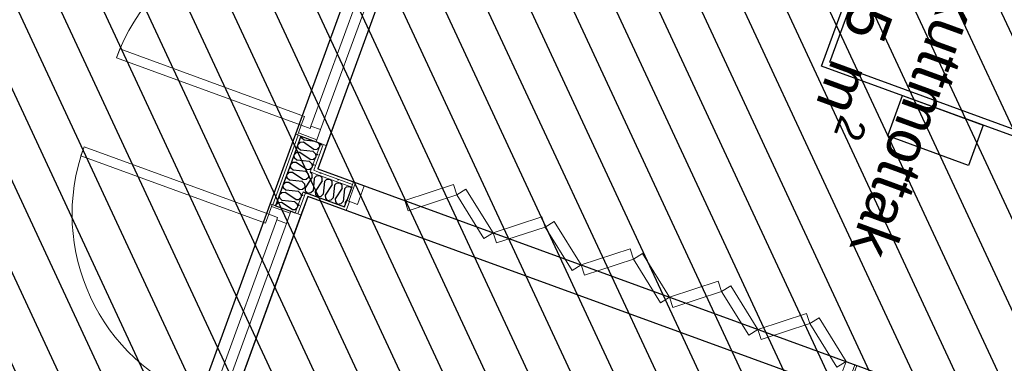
# Model space of a CAD drawing. Header units: millimetres. Extents: x 112481703 to 112588235, y 1264638581 to 1264713486.
# Tile 347 of 487: x 112576665 to 112581242, y 1264680003 to 1264681601. Entities that reach past the tile are written whole.
import ezdxf
from ezdxf.enums import TextEntityAlignment as Align

# ---------------------------------------------------------------- set-up
doc = ezdxf.new("R2010")
doc.units = ezdxf.units.MM
doc.header["$LTSCALE"] = 0.5
doc.header["$MEASUREMENT"] = 0
doc.linetypes.add('PLINE', pattern=[0])
for name, color, linetype, lineweight in [('235- Utvendig kledning og overflate', 7, 'Continuous', 0), ('236- Innvendig kledning og overflate', 7, 'Continuous', 0), ('244- Vinduer_ dører_ foldevegger', 7, 'Continuous', 0)]:
    doc.layers.add(name, color=color, linetype=linetype, lineweight=lineweight)
for name, color, linetype in [('2752 Løse skap og reoler', 7, 'Continuous'), ('862- M___Nettoareal', 7, 'Continuous'), ('862- M___Nettoareal (1-100)', 7, 'Continuous'), ('862- M___Nettoareal(Polylinje)', 7, 'Continuous'), ('LA_farge_dekke_asfalt2', 7, 'Continuous'), ('Yttervegger.A225', 7, 'Continuous'), ('Yttervegger.A225 (Skravur)', 7, 'Continuous')]:
    doc.layers.add(name, color=color, linetype=linetype)
doc.styles.add('GENERATED_STYLE_1', font='arial.ttf')
pattern_1 = [(249.956, (112557650, 1264717795), (-81.357, 29.68231), [0, -50]), (249.956, (112557682.11, 1264717756.67), (-81.357, 29.68231), [0, -50])]

# ---------------------------------------------------------------- blocks, each defined once
blk = doc.blocks.new('Akuttmottak_3_6', base_point=(112581925.4, 1264681173.3))
at = {"layer": '862- M___Nettoareal(Polylinje)', "linetype": 'PLINE', "flags": 128}
blk.add_lwpolyline([(112578050.4, 1264680907.6), (112582998.6, 1264679102.3), (112584074.9, 1264682052.3), (112579575.2, 1264683694), (112579126.7, 1264683857.6), (112578714.1, 1264682726.6)], close=True, dxfattribs=at)
blk = doc.blocks.new('Korridor_14_9', base_point=(112576467.7, 1264681824.9))
at = {"layer": '862- M___Nettoareal(Polylinje)', "linetype": 'PLINE', "flags": 128}
blk.add_lwpolyline([(112572601.8, 1264674908.6), (112573784.5, 1264674477.1), (112574626.2, 1264676784), (112575767.2, 1264676367.7), (112576177.7, 1264676217.9), (112577189, 1264678989.8), (112578571.3, 1264682778.7), (112579511.2, 1264685354.9), (112580089.2, 1264686939), (112578574.1, 1264687491.8), (112577945.6, 1264685769.1), (112576576, 1264686268.7), (112573384.4, 1264677521), (112565766.9, 1264680300.1), (112564833.5, 1264677741.7), (112566533.4, 1264677121.5), (112567763.2, 1264676672.9), (112567763.5, 1264676673.8), (112569134.1, 1264676173.8)], close=True, dxfattribs=at)
blk = doc.blocks.new('Skiftestue_4_11', base_point=(112580807.9, 1264678110.6))
at = {"layer": '862- M___Nettoareal(Polylinje)', "linetype": 'PLINE', "flags": 128}
blk.add_lwpolyline([(112582951.7, 1264678973.6), (112578003.5, 1264680778.9), (112577386.7, 1264679088.4), (112579263.9, 1264678403.5), (112578798.8, 1264677128.7), (112581869.8, 1264676008.3)], close=True, dxfattribs=at)
blk = doc.blocks.new('*X192', base_point=(112557650, 1264717795))
at = {"layer": 'Yttervegger.A225 (Skravur)', "linetype": 'PLINE'}
for p, q in [((112578024.5, 1264680868.4), (112578015.2, 1264680854.6)), ((112578024.5, 1264680868.4), (112578023.7, 1264680878.2)), ((112578034.3, 1264680864.9), (112578034, 1264680862.6)), ((112578034.3, 1264680864.9), (112578035.2, 1264680865.8)), ((112577995.6, 1264680801.1), (112578002.5, 1264680793.1)), ((112578009, 1264680794.1), (112578002.5, 1264680793.1))]:
    blk.add_line(p, q, dxfattribs=at)
blk = doc.blocks.new('*X193', base_point=(112557650, 1264717795))
at = {"layer": 'Yttervegger.A225 (Skravur)', "linetype": 'PLINE'}
for p, q in [((112578023.4, 1264680883), (112578014.8, 1264680891.6)), ((112578015.2, 1264680854.6), (112577991.3, 1264680819.4)), ((112578023.7, 1264680878.2), (112578023.4, 1264680883)), ((112577991.3, 1264680819.4), (112577992.4, 1264680804.8)), ((112577992.4, 1264680804.8), (112577995.6, 1264680801.1))]:
    blk.add_line(p, q, dxfattribs=at)
blk = doc.blocks.new('*X201', base_point=(112557650, 1264717795))
at = {"layer": 'Yttervegger.A225 (Skravur)', "linetype": 'PLINE'}
for p, q in [((112578034, 1264680862.6), (112578028.1, 1264680805.9)), ((112578035.2, 1264680865.8), (112578044.5, 1264680875.3)), ((112578071.1, 1264680851.4), (112578037.9, 1264680802.4)), ((112578044.5, 1264680875.3), (112578059.4, 1264680876.6)), ((112578069.9, 1264680866), (112578059.4, 1264680876.6)), ((112578071.1, 1264680851.4), (112578069.9, 1264680866)), ((112578080.8, 1264680847.9), (112578074.6, 1264680788.9)), ((112578080.8, 1264680847.9), (112578091.1, 1264680858.3)), ((112578091.1, 1264680858.3), (112578106, 1264680859.6)), ((112578116.5, 1264680849), (112578106, 1264680859.6)), ((112578117.6, 1264680834.4), (112578116.5, 1264680849)), ((112578127.4, 1264680830.9), (112578137.6, 1264680841.3)), ((112578137.6, 1264680841.3), (112578152.6, 1264680842.7)), ((112578163.1, 1264680832), (112578152.6, 1264680842.7)), ((112578017.9, 1264680795.5), (112578009, 1264680794.1)), ((112578028.1, 1264680805.9), (112578017.9, 1264680795.5)), ((112578037.9, 1264680802.4), (112578039, 1264680787.8)), ((112578117.6, 1264680834.4), (112578084.4, 1264680785.4)), ((112578127.4, 1264680830.9), (112578121.2, 1264680771.9)), ((112578164.2, 1264680817.5), (112578131, 1264680768.4)), ((112578164.2, 1264680817.5), (112578163.1, 1264680832)), ((112578174, 1264680813.9), (112578167.8, 1264680755)), ((112578174, 1264680813.9), (112578184.2, 1264680824.3)), ((112578184.2, 1264680824.3), (112578199.1, 1264680825.7)), ((112578206.4, 1264680818.3), (112578199.1, 1264680825.7)), ((112578039, 1264680787.8), (112578049.1, 1264680776.1)), ((112578064.4, 1264680778.5), (112578049.1, 1264680776.1)), ((112578074.6, 1264680788.9), (112578064.4, 1264680778.5)), ((112578084.4, 1264680785.4), (112578085.6, 1264680770.8)), ((112578085.6, 1264680770.8), (112578095.7, 1264680759.1)), ((112578111, 1264680761.5), (112578095.7, 1264680759.1)), ((112578121.2, 1264680771.9), (112578111, 1264680761.5)), ((112578131, 1264680768.4), (112578132.1, 1264680753.8)), ((112578132.1, 1264680753.8), (112578142.3, 1264680742.1)), ((112578167.8, 1264680755), (112578157.6, 1264680744.6)), ((112578187.2, 1264680765.6), (112578177.6, 1264680751.4)), ((112578177.6, 1264680751.4), (112578178.3, 1264680741.4)), ((112578157.6, 1264680744.6), (112578142.3, 1264680742.1))]:
    blk.add_line(p, q, dxfattribs=at)
blk = doc.blocks.new('Foldedør multipanel[5]', base_point=(112557650, 1264717795))
at = {"layer": '235- Utvendig kledning og overflate', "linetype": 'PLINE'}
for p, q in [((112578197.5, 1264680756), (112578182.1, 1264680713.7)), ((112578169.9, 1264680718.2), (112578182.1, 1264680713.7)), ((112580512.3, 1264679911.5), (112580496.8, 1264679869.2)), ((112580509.1, 1264679864.8), (112580496.8, 1264679869.2))]:
    blk.add_line(p, q, dxfattribs=at)
at = {"layer": '236- Innvendig kledning og overflate', "linetype": 'PLINE'}
for p, q in [((112578216.8, 1264680846.9), (112578212.4, 1264680834.7)), ((112578216.8, 1264680846.9), (112578212.4, 1264680834.7)), ((112578212.4, 1264680834.7), (112578207.9, 1264680822.5)), ((112578212.4, 1264680834.7), (112578207.9, 1264680822.5)), ((112580551.6, 1264679981.2), (112580547.1, 1264679969)), ((112580551.6, 1264679981.2), (112580547.1, 1264679969)), ((112580556, 1264679993.5), (112580551.6, 1264679981.2)), ((112580556, 1264679993.5), (112580551.6, 1264679981.2))]:
    blk.add_line(p, q, dxfattribs=at)
at = {"layer": '244- Vinduer_ dører_ foldevegger', "linetype": 'PLINE'}
for p, q in [((112578216.8, 1264680846.9), (112578185.3, 1264680760.5)), ((112578194.7, 1264680757), (112578226.2, 1264680843.5)), ((112578226.2, 1264680843.5), (112578216.8, 1264680846.9)), ((112578226.2, 1264680843.5), (112578266.6, 1264680828.7)), ((112578207.9, 1264680822.5), (112578185.3, 1264680760.5)), ((112578207.9, 1264680822.5), (112578185.3, 1264680760.5)), ((112578266.6, 1264680828.7), (112578235.1, 1264680742.3)), ((112578454.5, 1264680760.2), (112578681.1, 1264680834.2)), ((112578681.1, 1264680834.2), (112578696.7, 1264680786.7)), ((112578696.7, 1264680786.7), (112578739.1, 1264680813)), ((112578739.1, 1264680813), (112578864.9, 1264680610.5)), ((112578194.7, 1264680757), (112578185.3, 1264680760.5)), ((112578235.1, 1264680742.3), (112578194.7, 1264680757)), ((112578470, 1264680712.6), (112578454.5, 1264680760.2)), ((112578696.7, 1264680786.7), (112578470, 1264680712.6)), ((112578822.4, 1264680584.1), (112578696.7, 1264680786.7)), ((112578864.9, 1264680610.5), (112579091.5, 1264680684.5)), ((112579091.5, 1264680684.5), (112579107, 1264680636.9)), ((112579107, 1264680636.9), (112579149.5, 1264680663.3)), ((112579149.5, 1264680663.3), (112579275.2, 1264680460.8)), ((112578864.9, 1264680610.5), (112578822.4, 1264680584.1)), ((112578880.4, 1264680562.9), (112578864.9, 1264680610.5)), ((112579107, 1264680636.9), (112578880.4, 1264680562.9)), ((112579232.7, 1264680434.4), (112579107, 1264680636.9)), ((112579275.2, 1264680460.8), (112579501.8, 1264680534.8)), ((112579501.8, 1264680534.8), (112579517.3, 1264680487.2)), ((112579517.3, 1264680487.2), (112579290.7, 1264680413.2)), ((112579517.3, 1264680487.2), (112579559.8, 1264680513.6)), ((112579643.1, 1264680284.7), (112579517.3, 1264680487.2)), ((112579559.8, 1264680513.6), (112579685.5, 1264680311)), ((112579275.2, 1264680460.8), (112579232.7, 1264680434.4)), ((112579290.7, 1264680413.2), (112579275.2, 1264680460.8)), ((112579685.5, 1264680311), (112579912.2, 1264680385.1)), ((112579912.2, 1264680385.1), (112579927.7, 1264680337.5)), ((112579927.7, 1264680337.5), (112579701.1, 1264680263.5)), ((112579927.7, 1264680337.5), (112579970.2, 1264680363.9)), ((112580053.4, 1264680135), (112579927.7, 1264680337.5)), ((112579970.2, 1264680363.9), (112580095.9, 1264680161.3)), ((112579685.5, 1264680311), (112579643.1, 1264680284.7)), ((112579701.1, 1264680263.5), (112579685.5, 1264680311)), ((112580095.9, 1264680161.3), (112580322.5, 1264680235.3)), ((112580322.5, 1264680235.3), (112580338, 1264680187.8)), ((112580338, 1264680187.8), (112580380.5, 1264680214.2)), ((112580380.5, 1264680214.2), (112580506.2, 1264680011.6)), ((112580095.9, 1264680161.3), (112580053.4, 1264680135)), ((112580111.4, 1264680113.8), (112580095.9, 1264680161.3)), ((112580338, 1264680187.8), (112580111.4, 1264680113.8)), ((112580463.7, 1264679985.3), (112580338, 1264680187.8)), ((112580506.2, 1264680011.6), (112580463.7, 1264679985.3)), ((112580474.7, 1264679925.2), (112580506.2, 1264680011.6)), ((112580506.2, 1264680011.6), (112580546.6, 1264679996.9)), ((112580546.6, 1264679996.9), (112580515.1, 1264679910.5)), ((112580556, 1264679993.5), (112580524.5, 1264679907)), ((112580546.6, 1264679996.9), (112580556, 1264679993.5)), ((112580515.1, 1264679910.5), (112580474.7, 1264679925.2)), ((112580547.1, 1264679969), (112580524.5, 1264679907)), ((112580547.1, 1264679969), (112580524.5, 1264679907)), ((112580515.1, 1264679910.5), (112580524.5, 1264679907))]:
    blk.add_line(p, q, dxfattribs=at)
blk = doc.blocks.new('*X320', base_point=(112557650, 1264717795))
at = {"layer": 'Yttervegger.A225 (Skravur)', "linetype": 'PLINE'}
for p, q in [((112577968.8, 1264681029.4), (112577957.1, 1264681019.3)), ((112577983.4, 1264681030.6), (112577968.8, 1264681029.4)), ((112577976.5, 1264681050.6), (112577975.4, 1264681057.9)), ((112577986.9, 1264681040.4), (112577976.5, 1264681050.6)), ((112578032.4, 1264680997.4), (112577983.4, 1264681030.6)), ((112578038.4, 1264681034.9), (112577986.9, 1264681040.4)), ((112578049, 1264681031.1), (112578056.3, 1264681023.9)), ((112578056.3, 1264681023.9), (112578057.6, 1264681009)), ((112577951.8, 1264680982.9), (112577940.1, 1264680972.7)), ((112577966.4, 1264680984), (112577951.8, 1264680982.9)), ((112577959.5, 1264681004), (112577957.1, 1264681019.3)), ((112577969.9, 1264680993.8), (112577959.5, 1264681004)), ((112578015.5, 1264680950.8), (112577966.4, 1264680984)), ((112578028.9, 1264680987.6), (112577969.9, 1264680993.8)), ((112578028.9, 1264680987.6), (112578039.3, 1264680977.4)), ((112578032.4, 1264680997.4), (112578047, 1264680998.5)), ((112578039.3, 1264680977.4), (112578040.7, 1264680962.4)), ((112578047, 1264680998.5), (112578057.6, 1264681009)), ((112577934.8, 1264680936.3), (112577923.3, 1264680926.3)), ((112577949.4, 1264680937.4), (112577934.8, 1264680936.3)), ((112577942.6, 1264680957.4), (112577940.1, 1264680972.7)), ((112577953, 1264680947.2), (112577942.6, 1264680957.4)), ((112577998.5, 1264680904.2), (112577949.4, 1264680937.4)), ((112578011.9, 1264680941), (112577953, 1264680947.2)), ((112578011.9, 1264680941), (112578022.3, 1264680930.8)), ((112578015.5, 1264680950.8), (112578030, 1264680951.9)), ((112578030, 1264680951.9), (112578040.7, 1264680962.4)), ((112577998.5, 1264680904.2), (112578013, 1264680905.3)), ((112578013, 1264680905.3), (112578023.7, 1264680915.9)), ((112578022.3, 1264680930.8), (112578023.7, 1264680915.9))]:
    blk.add_line(p, q, dxfattribs=at)
blk = doc.blocks.new('*X321', base_point=(112557650, 1264717795))
at = {"layer": 'Yttervegger.A225 (Skravur)', "linetype": 'PLINE'}
for p, q in [((112577917.9, 1264680889.7), (112577906.1, 1264680879.6)), ((112577932.4, 1264680890.9), (112577917.9, 1264680889.7)), ((112577923.3, 1264680926.3), (112577923.1, 1264680926.2)), ((112577925.6, 1264680910.9), (112577923.1, 1264680926.2)), ((112577936, 1264680900.6), (112577925.6, 1264680910.9)), ((112577981.5, 1264680857.7), (112577932.4, 1264680890.9)), ((112577994.9, 1264680894.4), (112577936, 1264680900.6)), ((112577994.9, 1264680894.4), (112578005.3, 1264680884.2)), ((112577900.9, 1264680843.2), (112577890.3, 1264680834)), ((112577915.4, 1264680844.3), (112577900.9, 1264680843.2)), ((112577908.6, 1264680864.3), (112577906.1, 1264680879.6)), ((112577919, 1264680854.1), (112577908.6, 1264680864.3)), ((112577964.5, 1264680811.1), (112577915.4, 1264680844.3)), ((112577977.9, 1264680847.9), (112577919, 1264680854.1)), ((112577977.9, 1264680847.9), (112577988.3, 1264680837.6)), ((112577981.5, 1264680857.7), (112577996, 1264680858.8)), ((112577996, 1264680858.8), (112578006.7, 1264680869.3)), ((112578005.3, 1264680884.2), (112578006.7, 1264680869.3)), ((112577964.5, 1264680811.1), (112577979, 1264680812.2)), ((112577979, 1264680812.2), (112577989.7, 1264680822.7)), ((112577988.3, 1264680837.6), (112577989.7, 1264680822.7))]:
    blk.add_line(p, q, dxfattribs=at)
blk = doc.blocks.new('*X322', base_point=(112557650, 1264717795))
at = {"layer": 'Yttervegger.A225 (Skravur)', "linetype": 'PLINE'}
for p, q in [((112577883.9, 1264680796.6), (112577872.1, 1264680786.5)), ((112577898.4, 1264680797.7), (112577883.9, 1264680796.6)), ((112577890.3, 1264680834), (112577889.1, 1264680833)), ((112577891.6, 1264680817.7), (112577889.1, 1264680833)), ((112577902, 1264680807.5), (112577891.6, 1264680817.7)), ((112577947.5, 1264680764.5), (112577898.4, 1264680797.7)), ((112577960.9, 1264680801.3), (112577902, 1264680807.5)), ((112577960.9, 1264680801.3), (112577971.3, 1264680791.1)), ((112577866.9, 1264680750), (112577855.1, 1264680739.9)), ((112577881.4, 1264680751.1), (112577866.9, 1264680750)), ((112577874.6, 1264680771.2), (112577872.1, 1264680786.5)), ((112577885, 1264680760.9), (112577874.6, 1264680771.2)), ((112577930.5, 1264680717.9), (112577881.4, 1264680751.1)), ((112577943.9, 1264680754.7), (112577885, 1264680760.9)), ((112577943.9, 1264680754.7), (112577954.3, 1264680744.5)), ((112577947.5, 1264680764.5), (112577962, 1264680765.6)), ((112577962, 1264680765.6), (112577972.7, 1264680776.2)), ((112577971.3, 1264680791.1), (112577972.7, 1264680776.2)), ((112577855.9, 1264680735.3), (112577855.1, 1264680739.9)), ((112577930.5, 1264680717.9), (112577945, 1264680719.1)), ((112577945, 1264680719.1), (112577955.7, 1264680729.6)), ((112577954.3, 1264680744.5), (112577955.7, 1264680729.6))]:
    blk.add_line(p, q, dxfattribs=at)
blk = doc.blocks.new('Dør[15]', base_point=(112557650, 1264717795))
at = {"layer": '235- Utvendig kledning og overflate', "linetype": 'PLINE'}
for p, q in [((112578293.4, 1264682017), (112578302.8, 1264682013.6)), ((112578302.8, 1264682013.6), (112578305.6, 1264682012.6)), ((112578302.8, 1264682013.6), (112578305.6, 1264682012.6)), ((112578305.6, 1264682012.6), (112578317.8, 1264682008.1)), ((112578305.6, 1264682012.6), (112578317.8, 1264682008.1)), ((112577947.2, 1264681068.2), (112577956.6, 1264681064.8)), ((112577956.6, 1264681064.8), (112577959.5, 1264681063.7)), ((112577956.6, 1264681064.8), (112577959.5, 1264681063.7)), ((112577959.5, 1264681063.7), (112577971.7, 1264681059.3)), ((112577959.5, 1264681063.7), (112577971.7, 1264681059.3))]:
    blk.add_line(p, q, dxfattribs=at)
at = {"layer": '236- Innvendig kledning og overflate', "linetype": 'PLINE'}
for p, q in [((112578409.9, 1264681974.5), (112578422.1, 1264681970.1)), ((112578422.1, 1264681970.1), (112578436.2, 1264681964.9)), ((112578063.7, 1264681025.7), (112578075.9, 1264681021.2)), ((112578075.9, 1264681021.2), (112578090, 1264681016.1))]:
    blk.add_line(p, q, dxfattribs=at)
at = {"layer": '244- Vinduer_ dører_ foldevegger', "linetype": 'PLINE'}
for p, q in [((112578293.4, 1264682017), (112577947.2, 1264681068.2)), ((112578286.4, 1264681968.5), (112578299.4, 1264682004.2)), ((112578299.4, 1264682004.2), (112578302.8, 1264682013.6)), ((112578299.4, 1264682004.2), (112578385.8, 1264681972.7)), ((112578302.8, 1264682013.6), (112578389.2, 1264681982.1)), ((112578317.8, 1264682008.1), (112578389.2, 1264681982.1)), ((112578317.8, 1264682008.1), (112578389.2, 1264681982.1)), ((112578323.6, 1264681942.1), (112578018.5, 1264681106)), ((112578436.2, 1264681964.9), (112578090, 1264681016.1)), ((112578327.7, 1264681953.4), (112578286.4, 1264681968.5)), ((112578323.6, 1264681942.1), (112578327.7, 1264681953.4)), ((112578368.7, 1264681925.7), (112578323.6, 1264681942.1)), ((112578385.8, 1264681972.7), (112578368.7, 1264681925.7)), ((112578385.8, 1264681972.7), (112578389.2, 1264681982.1)), ((112578389.2, 1264681982.1), (112578409.9, 1264681974.5)), ((112578063.6, 1264681089.6), (112578368.7, 1264681925.7)), ((112577129.5, 1264681464.5), (112577114.4, 1264681423.1)), ((112577988.2, 1264681151.2), (112577129.5, 1264681464.5)), ((112577114.4, 1264681423.1), (112577973.1, 1264681109.9)), ((112577973.1, 1264681109.9), (112577988.2, 1264681151.2)), ((112577960.1, 1264681074.2), (112577956.6, 1264681064.8)), ((112577960.1, 1264681074.2), (112577973.1, 1264681109.9)), ((112578046.5, 1264681042.6), (112577960.1, 1264681074.2)), ((112577973.1, 1264681109.9), (112578014.4, 1264681094.8)), ((112578014.4, 1264681094.8), (112578018.5, 1264681106)), ((112578018.5, 1264681106), (112578063.6, 1264681089.6)), ((112578063.6, 1264681089.6), (112578046.5, 1264681042.6)), ((112577956.6, 1264681064.8), (112578043.1, 1264681033.2)), ((112577971.7, 1264681059.3), (112578043.1, 1264681033.2)), ((112577971.7, 1264681059.3), (112578043.1, 1264681033.2)), ((112578046.5, 1264681042.6), (112578043.1, 1264681033.2)), ((112578043.1, 1264681033.2), (112578063.7, 1264681025.7))]:
    blk.add_line(p, q, dxfattribs=at)
blk.add_arc((112577973.1, 1264681109.9), 914, 69.956, 159.956, dxfattribs=at)
blk = doc.blocks.new('Dør[16]', base_point=(112557650, 1264717795))
at = {"layer": '235- Utvendig kledning og overflate', "linetype": 'PLINE'}
for p, q in [((112577829.3, 1264680745), (112577838.7, 1264680741.6)), ((112577838.7, 1264680741.6), (112577841.6, 1264680740.6)), ((112577838.7, 1264680741.6), (112577841.6, 1264680740.6)), ((112577841.6, 1264680740.6), (112577853.8, 1264680736.1)), ((112577841.6, 1264680740.6), (112577853.8, 1264680736.1)), ((112577483.2, 1264679796.2), (112577492.6, 1264679792.8)), ((112577492.6, 1264679792.8), (112577495.4, 1264679791.7)), ((112577492.6, 1264679792.8), (112577495.4, 1264679791.7)), ((112577495.4, 1264679791.7), (112577507.6, 1264679787.3)), ((112577495.4, 1264679791.7), (112577507.6, 1264679787.3))]:
    blk.add_line(p, q, dxfattribs=at)
at = {"layer": '236- Innvendig kledning og overflate', "linetype": 'PLINE'}
for p, q in [((112577945.8, 1264680702.5), (112577958, 1264680698.1)), ((112577958, 1264680698.1), (112577972.1, 1264680692.9)), ((112577599.7, 1264679753.7), (112577611.9, 1264679749.2)), ((112577611.9, 1264679749.2), (112577626, 1264679744.1))]:
    blk.add_line(p, q, dxfattribs=at)
at = {"layer": '244- Vinduer_ dører_ foldevegger', "linetype": 'PLINE'}
for p, q in [((112576948.6, 1264680968.4), (112576963.6, 1264681009.8)), ((112576963.6, 1264681009.8), (112577822.3, 1264680696.5)), ((112577807.2, 1264680655.2), (112576948.6, 1264680968.4)), ((112577483.2, 1264679796.2), (112577829.3, 1264680745)), ((112577835.3, 1264680732.2), (112577822.3, 1264680696.5)), ((112577835.3, 1264680732.2), (112577838.7, 1264680741.6)), ((112577921.7, 1264680700.7), (112577835.3, 1264680732.2)), ((112577838.7, 1264680741.6), (112577925.2, 1264680710.1)), ((112577853.8, 1264680736.1), (112577925.2, 1264680710.1)), ((112577853.8, 1264680736.1), (112577925.2, 1264680710.1)), ((112577921.7, 1264680700.7), (112577925.2, 1264680710.1)), ((112577925.2, 1264680710.1), (112577945.8, 1264680702.5)), ((112577554.5, 1264679834.1), (112577859.5, 1264680670.2)), ((112577626, 1264679744.1), (112577972.1, 1264680692.9)), ((112577822.3, 1264680696.5), (112577807.2, 1264680655.2)), ((112577822.3, 1264680696.5), (112577863.6, 1264680681.4)), ((112577863.6, 1264680681.4), (112577859.5, 1264680670.2)), ((112577859.5, 1264680670.2), (112577904.6, 1264680653.7)), ((112577904.6, 1264680653.7), (112577921.7, 1264680700.7)), ((112577904.6, 1264680653.7), (112577599.6, 1264679817.6)), ((112577509, 1264679837.9), (112577496, 1264679802.2)), ((112577550.4, 1264679822.8), (112577509, 1264679837.9)), ((112577554.5, 1264679834.1), (112577550.4, 1264679822.8)), ((112577599.6, 1264679817.6), (112577554.5, 1264679834.1)), ((112577496, 1264679802.2), (112577492.6, 1264679792.8)), ((112577492.6, 1264679792.8), (112577579, 1264679761.2)), ((112577496, 1264679802.2), (112577582.4, 1264679770.6)), ((112577507.6, 1264679787.3), (112577579, 1264679761.2)), ((112577507.6, 1264679787.3), (112577579, 1264679761.2)), ((112577582.4, 1264679770.6), (112577599.6, 1264679817.6)), ((112577582.4, 1264679770.6), (112577579, 1264679761.2)), ((112577579, 1264679761.2), (112577599.7, 1264679753.7))]:
    blk.add_line(p, q, dxfattribs=at)
blk.add_arc((112577822.3, 1264680696.5), 914, 159.956, 249.956, dxfattribs=at)
blk = doc.blocks.new('Undersøkelsesbenk[14]', base_point=(112580392.5, 1264681385.1))
at = {"layer": '2752 Løse skap og reoler', "linetype": 'PLINE'}
for p in [(112581807.4, 1264681528.8), (112581914.8, 1264681298)]:
    blk.add_line(p, (112581745.7, 1264681359.7), dxfattribs=at)
at = {"layer": '2752 Løse skap og reoler', "linetype": 'PLINE', "flags": 128}
for points in [[(112580392.5, 1264681385.1), (112580615.2, 1264681995.7), (112582400.2, 1264681344.5), (112582177.4, 1264680733.8)], [(112580430.9, 1264681403), (112580633.1, 1264681957.2), (112581807.4, 1264681528.8), (112581914.8, 1264681298), (112581774.3, 1264680912.8)], [(112581784.6, 1264680941), (112581914.8, 1264681298), (112581891, 1264681349.3), (112581928.7, 1264681452.6), (112582323.2, 1264681308.7), (112582141.6, 1264680810.8)], [(112580768.2, 1264681248), (112581144, 1264681110.9), (112581075.4, 1264680923), (112580699.7, 1264681060.1)]]:
    blk.add_lwpolyline(points, close=True, dxfattribs=at)
blk = doc.blocks.new('Label_62', base_point=(112580865.2, 1264681228.3))
at = {"layer": '862- M___Nettoareal (1-100)', "char_height": 200, "attachment_point": 1, "rotation": 249.956, "style": 'GENERATED_STYLE_1'}
for s, insert in [('\\A1;{\\pql;\\pt0,241000;\\fArial|b0|i0|c0|p0;\\W1.000000;3\\fArial|b0|i0|c0|p0;\\W1.000000;\\A1{\\H.66x;\\S^  ;}\\fArial|b0|i0|c0|p0;\\W1.000000;\\fArial|b0|i0|c0|p0;\\W1.000000;\\A1{\\H.66x;\\S^  ;}\\fArial|b0|i0|c0|p0;\\W1.000000;\\fArial|b0|i0|c0|p0;\\W1.000000;\\fArial|b0|i0|c0|p0;\\W1.000000;\\fArial|b0|i0|c0|p0;\\W1.000000;\\fArial|b0|i0|c0|p0;\\W1.000000;\\fArial|b0|i0|c0|p0;\\W1.000000;\\fArial|b0|i0|c0|p0;\\W1.000000;\\A1{\\H.66x;\\S^  ;}\\fArial|b0|i0|c0|p0;\\W1.000000;\\fArial|b0|i0|c0|p0;\\W1.000000;\\A1{\\H.66x;\\S^  ;}\\fArial|b0|i0|c0|p0;\\W1.000000;\\fArial|b0|i0|c0|p0;\\W1.000000;\\fArial|b0|i0|c0|p0;\\W1.000000;\\fArial|b0|i0|c0|p0;\\W1.000000;\\fArial|b0|i0|c0|p0;\\W1.000000;\\fArial|b0|i0|c0|p0;\\W1.000000;\\fArial|b0|i0|c0|p0;\\W1.000000;\\A1{\\H.66x;\\S^  ;}\\fArial|b0|i0|c0|p0;\\W1.000000;\\fArial|b0|i0|c0|p0;\\W1.000000;\\A1{\\H.66x;\\S^  ;}\\fArial|b0|i0|c0|p0;\\W1.000000;\\fArial|b0|i0|c0|p0;\\W1.000000;\\fArial|b0|i0|c0|p0;\\W1.000000;\\fArial|b0|i0|c0|p0;\\W1.000000;\\fArial|b0|i0|c0|p0;\\W1.000000;\\fArial|b0|i0|c0|p0;\\W1.000000;\\fArial|b0|i0|c0|p0;\\W1.000000;\\A1{\\H.66x;\\S^  ;}\\fArial|b0|i0|c0|p0;\\W1.000000;\\fArial|b0|i0|c0|p0;\\W1.000000;\\A1{\\H.66x;\\S^  ;}\\fArial|b0|i0|c0|p0;\\W1.000000;\\fArial|b0|i0|c0|p0;\\W1.000000;\\fArial|b0|i0|c0|p0;\\W1.000000;\\fArial|b0|i0|c0|p0;\\W1.000000;\\fArial|b0|i0|c0|p0;\\W1.000000;\\fArial|b0|i0|c0|p0;\\W1.000000;\\fArial|b0|i0|c0|p0;\\W1.000000;\\A1{\\H.66x;\\S^  ;}\\fArial|b0|i0|c0|p0;\\W1.000000;\\fArial|b0|i0|c0|p0;\\W1.000000;\\A1{\\H.66x;\\S^  ;}\\fArial|b0|i0|c0|p0;\\W1.000000;\\fArial|b0|i0|c0|p0;\\W1.000000;\\fArial|b0|i0|c0|p0;\\W1.000000;\\fArial|b0|i0|c0|p0;\\W1.000000;\\fArial|b0|i0|c0|p0;\\W1.000000;\\fArial|b0|i0|c0|p0;\\W1.000000;\\fArial|b0|i0|c0|p0;\\W1.000000;\\fArial|b0|i0|c0|p0;\\W1.000000;}', (112581516.8, 1264681772.1)), ('\\A1;{\\pql;\\pt0,241000;\\fArial|b0|i0|c0|p0;\\W1.000000;16,5\\fArial|b0|i0|c0|p0;\\W1.000000;\\A1{\\H.66x;\\S^  ;}\\fArial|b0|i0|c0|p0;\\W1.000000; m\\fArial|b0|i0|c0|p0;\\W1.000000;\\A1{\\H.66x;\\S2^  ;}\\fArial|b0|i0|c0|p0;\\W1.000000;\\fArial|b0|i0|c0|p0;\\W1.000000;\\fArial|b0|i0|c0|p0;\\W1.000000;\\fArial|b0|i0|c0|p0;\\W1.000000;\\fArial|b0|i0|c0|p0;\\W1.000000;\\fArial|b0|i0|c0|p0;\\W1.000000;\\fArial|b0|i0|c0|p0;\\W1.000000;\\A1{\\H.66x;\\S^  ;}\\fArial|b0|i0|c0|p0;\\W1.000000;\\fArial|b0|i0|c0|p0;\\W1.000000;\\A1{\\H.66x;\\S^  ;}\\fArial|b0|i0|c0|p0;\\W1.000000;\\fArial|b0|i0|c0|p0;\\W1.000000;\\fArial|b0|i0|c0|p0;\\W1.000000;\\fArial|b0|i0|c0|p0;\\W1.000000;\\fArial|b0|i0|c0|p0;\\W1.000000;\\fArial|b0|i0|c0|p0;\\W1.000000;\\fArial|b0|i0|c0|p0;\\W1.000000;\\A1{\\H.66x;\\S^  ;}\\fArial|b0|i0|c0|p0;\\W1.000000;\\fArial|b0|i0|c0|p0;\\W1.000000;\\A1{\\H.66x;\\S^  ;}\\fArial|b0|i0|c0|p0;\\W1.000000;\\fArial|b0|i0|c0|p0;\\W1.000000;\\fArial|b0|i0|c0|p0;\\W1.000000;\\fArial|b0|i0|c0|p0;\\W1.000000;\\fArial|b0|i0|c0|p0;\\W1.000000;\\fArial|b0|i0|c0|p0;\\W1.000000;\\fArial|b0|i0|c0|p0;\\W1.000000;\\A1{\\H.66x;\\S^  ;}\\fArial|b0|i0|c0|p0;\\W1.000000;\\fArial|b0|i0|c0|p0;\\W1.000000;\\A1{\\H.66x;\\S^  ;}\\fArial|b0|i0|c0|p0;\\W1.000000;\\fArial|b0|i0|c0|p0;\\W1.000000;\\fArial|b0|i0|c0|p0;\\W1.000000;\\fArial|b0|i0|c0|p0;\\W1.000000;\\fArial|b0|i0|c0|p0;\\W1.000000;\\fArial|b0|i0|c0|p0;\\W1.000000;\\fArial|b0|i0|c0|p0;\\W1.000000;\\A1{\\H.66x;\\S^  ;}\\fArial|b0|i0|c0|p0;\\W1.000000;\\fArial|b0|i0|c0|p0;\\W1.000000;\\A1{\\H.66x;\\S^  ;}\\fArial|b0|i0|c0|p0;\\W1.000000;\\fArial|b0|i0|c0|p0;\\W1.000000;\\fArial|b0|i0|c0|p0;\\W1.000000;\\fArial|b0|i0|c0|p0;\\W1.000000;\\fArial|b0|i0|c0|p0;\\W1.000000;\\fArial|b0|i0|c0|p0;\\W1.000000;\\fArial|b0|i0|c0|p0;\\W1.000000;\\fArial|b0|i0|c0|p0;\\W1.000000;}', (112580916.7, 1264681969.7)), ('\\A1;{\\pql;\\pt0,241000;\\fArial|b0|i0|c0|p0;\\W1.000000;Akuttmottak\\fArial|b0|i0|c0|p0;\\W1.000000;\\A1{\\H.66x;\\S^  ;}\\fArial|b0|i0|c0|p0;\\W1.000000;\\fArial|b0|i0|c0|p0;\\W1.000000;\\A1{\\H.66x;\\S^  ;}\\fArial|b0|i0|c0|p0;\\W1.000000;\\fArial|b0|i0|c0|p0;\\W1.000000;\\fArial|b0|i0|c0|p0;\\W1.000000;\\fArial|b0|i0|c0|p0;\\W1.000000;\\fArial|b0|i0|c0|p0;\\W1.000000;\\fArial|b0|i0|c0|p0;\\W1.000000;\\fArial|b0|i0|c0|p0;\\W1.000000;\\A1{\\H.66x;\\S^  ;}\\fArial|b0|i0|c0|p0;\\W1.000000;\\fArial|b0|i0|c0|p0;\\W1.000000;\\A1{\\H.66x;\\S^  ;}\\fArial|b0|i0|c0|p0;\\W1.000000;\\fArial|b0|i0|c0|p0;\\W1.000000;\\fArial|b0|i0|c0|p0;\\W1.000000;\\fArial|b0|i0|c0|p0;\\W1.000000;\\fArial|b0|i0|c0|p0;\\W1.000000;\\fArial|b0|i0|c0|p0;\\W1.000000;\\fArial|b0|i0|c0|p0;\\W1.000000;\\A1{\\H.66x;\\S^  ;}\\fArial|b0|i0|c0|p0;\\W1.000000;\\fArial|b0|i0|c0|p0;\\W1.000000;\\A1{\\H.66x;\\S^  ;}\\fArial|b0|i0|c0|p0;\\W1.000000;\\fArial|b0|i0|c0|p0;\\W1.000000;\\fArial|b0|i0|c0|p0;\\W1.000000;\\fArial|b0|i0|c0|p0;\\W1.000000;\\fArial|b0|i0|c0|p0;\\W1.000000;\\fArial|b0|i0|c0|p0;\\W1.000000;\\fArial|b0|i0|c0|p0;\\W1.000000;\\A1{\\H.66x;\\S^  ;}\\fArial|b0|i0|c0|p0;\\W1.000000;\\fArial|b0|i0|c0|p0;\\W1.000000;\\A1{\\H.66x;\\S^  ;}\\fArial|b0|i0|c0|p0;\\W1.000000;\\fArial|b0|i0|c0|p0;\\W1.000000;\\fArial|b0|i0|c0|p0;\\W1.000000;\\fArial|b0|i0|c0|p0;\\W1.000000;\\fArial|b0|i0|c0|p0;\\W1.000000;\\fArial|b0|i0|c0|p0;\\W1.000000;\\fArial|b0|i0|c0|p0;\\W1.000000;\\A1{\\H.66x;\\S^  ;}\\fArial|b0|i0|c0|p0;\\W1.000000;\\fArial|b0|i0|c0|p0;\\W1.000000;\\A1{\\H.66x;\\S^  ;}\\fArial|b0|i0|c0|p0;\\W1.000000;\\fArial|b0|i0|c0|p0;\\W1.000000;\\fArial|b0|i0|c0|p0;\\W1.000000;\\fArial|b0|i0|c0|p0;\\W1.000000;\\fArial|b0|i0|c0|p0;\\W1.000000;\\fArial|b0|i0|c0|p0;\\W1.000000;\\fArial|b0|i0|c0|p0;\\W1.000000;\\fArial|b0|i0|c0|p0;\\W1.000000;}', (112581214.7, 1264681861))]:
    blk.add_mtext(s, dxfattribs=dict(at, insert=insert))
at = {"layer": '862- M___Nettoareal (1-100)', "style": 'GENERATED_STYLE_1'}
for tag, p in [('DUMMY_108', (112580969.2, 1264681971.8)), ('DUMMY_107', (112581264.5, 1264681864.1)), ('DUMMY_106', (112581559.7, 1264681756.4))]:
    blk.add_attdef(tag, text='', height=200, rotation=249.956, dxfattribs=at).set_placement(p, align=Align.TOP_LEFT)

msp = doc.modelspace()

# ---------------------------------------------------------------- hatches: boundary and pattern name
at = {"layer": 'LA_farge_dekke_asfalt2', "linetype": 'Continuous'}
h = msp.add_hatch(dxfattribs=at)
h.set_pattern_fill('Murverk', color=256, style=0, pattern_type=2)
h.set_pattern_definition([(294.956, (112557650, 1264717795), (163.1938, 75.94596), [])])
h.paths.add_polyline_path([(112562670.3, 1264672618.4), (112565507.4, 1264680394.8), (112573384.4, 1264677521), (112579262.4, 1264693632), (112587341.4, 1264690684.4), (112579714.9, 1264669780.9), (112576475.3, 1264670962.9), (112575386.6, 1264667979)])
at = {"layer": 'Yttervegger.A225 (Skravur)', "linetype": 'Continuous'}
h = msp.add_hatch(dxfattribs=at)
h.set_pattern_fill('Prikker_tett', color=256, style=0, pattern_type=2)
h.set_pattern_definition(pattern_1)
h.paths.add_polyline_path([(112577959.5, 1264681063.7), (112577947.2, 1264681068.2), (112577829.3, 1264680745), (112577841.6, 1264680740.6)])
h = msp.add_hatch(dxfattribs=at)
h.set_pattern_fill('Prikker_tett', color=256, style=0, pattern_type=2)
h.set_pattern_definition(pattern_1)
h.paths.add_polyline_path([(112577959.5, 1264681063.7), (112577841.6, 1264680740.6), (112577853.8, 1264680736.1), (112577971.7, 1264681059.3)])
h = msp.add_hatch(dxfattribs=at)
h.set_pattern_fill('Prikker_tett', color=256, style=0, pattern_type=2)
h.set_pattern_definition(pattern_1)
h.paths.add_polyline_path([(112578075.9, 1264681021.2), (112578063.7, 1264681025.7), (112578019.7, 1264680905), (112578031.9, 1264680900.5)])
h = msp.add_hatch(dxfattribs=at)
h.set_pattern_fill('Prikker_tett', color=256, style=0, pattern_type=2)
h.set_pattern_definition(pattern_1)
h.paths.add_polyline_path([(112578090, 1264681016.1), (112578075.9, 1264681021.2), (112578036.4, 1264680912.7), (112578050.4, 1264680907.6)])
h = msp.add_hatch(dxfattribs=at)
h.set_pattern_fill('Prikker_tett', color=256, style=0, pattern_type=2)
h.set_pattern_definition(pattern_1)
h.paths.add_polyline_path([(112578027.4, 1264680888.3), (112578031.9, 1264680900.5), (112578019.7, 1264680905), (112578015.2, 1264680892.8)])
h = msp.add_hatch(dxfattribs=at)
h.set_pattern_fill('Prikker_tett', color=256, style=0, pattern_type=2)
h.set_pattern_definition(pattern_1)
h.paths.add_polyline_path([(112578041.5, 1264680883.2), (112578046, 1264680895.4), (112578031.9, 1264680900.5), (112578027.4, 1264680888.3)])
h = msp.add_hatch(dxfattribs=at)
h.set_pattern_fill('Prikker_tett', color=256, style=0, pattern_type=2)
h.set_pattern_definition(pattern_1)
h.paths.add_polyline_path([(112578046, 1264680895.4), (112578050.4, 1264680907.6), (112578036.4, 1264680912.7), (112578031.9, 1264680900.5)])
h = msp.add_hatch(dxfattribs=at)
h.set_pattern_fill('Prikker_tett', color=256, style=0, pattern_type=2)
h.set_pattern_definition(pattern_1)
h.paths.add_polyline_path([(112578207.9, 1264680822.5), (112578212.4, 1264680834.7), (112578046, 1264680895.4), (112578041.5, 1264680883.2)])
h = msp.add_hatch(dxfattribs=at)
h.set_pattern_fill('Prikker_tett', color=256, style=0, pattern_type=2)
h.set_pattern_definition(pattern_1)
h.paths.add_polyline_path([(112578050.4, 1264680907.6), (112578046, 1264680895.4), (112578212.4, 1264680834.7), (112578216.8, 1264680846.9)])
h = msp.add_hatch(dxfattribs=at)
h.set_pattern_fill('Prikker_tett', color=256, style=0, pattern_type=2)
h.set_pattern_definition(pattern_1)
h.paths.add_polyline_path([(112577993.9, 1264680796.2), (112577981.6, 1264680800.7), (112577945.8, 1264680702.5), (112577958, 1264680698.1)])
h = msp.add_hatch(dxfattribs=at)
h.set_pattern_fill('Prikker_tett', color=256, style=0, pattern_type=2)
h.set_pattern_definition(pattern_1)
h.paths.add_polyline_path([(112578003.5, 1264680778.9), (112578007.9, 1264680791.1), (112577993.9, 1264680796.2), (112577989.4, 1264680784)])
h = msp.add_hatch(dxfattribs=at)
h.set_pattern_fill('Prikker_tett', color=256, style=0, pattern_type=2)
h.set_pattern_definition(pattern_1)
h.paths.add_polyline_path([(112578003.5, 1264680778.9), (112577989.4, 1264680784), (112577958, 1264680698.1), (112577972.1, 1264680692.9)])
h = msp.add_hatch(dxfattribs=at)
h.set_pattern_fill('Prikker_tett', color=256, style=0, pattern_type=2)
h.set_pattern_definition(pattern_1)
h.paths.add_polyline_path([(112578007.9, 1264680791.1), (112578003.5, 1264680778.9), (112578169.9, 1264680718.2), (112578174.3, 1264680730.4)])
h = msp.add_hatch(dxfattribs=at)
h.set_pattern_fill('Prikker_tett', color=256, style=0, pattern_type=2)
h.set_pattern_definition(pattern_1)
h.paths.add_polyline_path([(112578169.9, 1264680718.2), (112578182.1, 1264680713.7), (112578197.5, 1264680756), (112578185.3, 1264680760.5), (112578174.3, 1264680730.4)])

# ---------------------------------------------------------------- linework, layer by layer
at = {"layer": '235- Utvendig kledning og overflate', "linetype": 'PLINE'}
for p, q in [((112577947.2, 1264681068.2), (112577956.6, 1264681064.8)), ((112577959.5, 1264681063.7), (112577841.6, 1264680740.6)), ((112577956.6, 1264681064.8), (112577959.5, 1264681063.7)), ((112577959.5, 1264681063.7), (112577971.7, 1264681059.3)), ((112578197.5, 1264680756), (112578182.1, 1264680713.7)), ((112578185.3, 1264680760.5), (112578197.5, 1264680756)), ((112577829.3, 1264680745), (112577838.7, 1264680741.6)), ((112577838.7, 1264680741.6), (112577841.6, 1264680740.6)), ((112577841.6, 1264680740.6), (112577853.8, 1264680736.1)), ((112578169.9, 1264680718.2), (112578182.1, 1264680713.7))]:
    msp.add_line(p, q, dxfattribs=at)
at = {"layer": '235- Utvendig kledning og overflate', "linetype": 'PLINE', "flags": 128}
for points in [[(112577947.2, 1264681068.2), (112577829.3, 1264680745)], [(112578003.5, 1264680778.9), (112578169.9, 1264680718.2)]]:
    msp.add_lwpolyline(points, dxfattribs=at)
at = {"layer": '236- Innvendig kledning og overflate', "linetype": 'PLINE'}
for p, q in [((112578015.2, 1264680892.8), (112578063.7, 1264681025.7)), ((112578063.7, 1264681025.7), (112578075.9, 1264681021.2)), ((112578031.9, 1264680900.5), (112578075.9, 1264681021.2)), ((112578075.9, 1264681021.2), (112578090, 1264681016.1)), ((112578027.4, 1264680888.3), (112578015.2, 1264680892.8)), ((112578027.4, 1264680888.3), (112578015.2, 1264680892.8)), ((112578041.5, 1264680883.2), (112578027.4, 1264680888.3)), ((112578046, 1264680895.4), (112578031.9, 1264680900.5)), ((112578046, 1264680895.4), (112578031.9, 1264680900.5)), ((112578212.4, 1264680834.7), (112578046, 1264680895.4)), ((112578207.9, 1264680822.5), (112578041.5, 1264680883.2)), ((112578216.8, 1264680846.9), (112578212.4, 1264680834.7)), ((112577945.8, 1264680702.5), (112577981.6, 1264680800.7)), ((112577958, 1264680698.1), (112577993.9, 1264680796.2)), ((112578212.4, 1264680834.7), (112578207.9, 1264680822.5)), ((112577945.8, 1264680702.5), (112577958, 1264680698.1)), ((112577958, 1264680698.1), (112577972.1, 1264680692.9))]:
    msp.add_line(p, q, dxfattribs=at)
at = {"layer": '236- Innvendig kledning og overflate', "linetype": 'PLINE', "flags": 128}
for points in [[(112578050.4, 1264680907.6), (112578090, 1264681016.1)], [(112578216.8, 1264680846.9), (112578050.4, 1264680907.6)], [(112577972.1, 1264680692.9), (112578003.5, 1264680778.9)]]:
    msp.add_lwpolyline(points, dxfattribs=at)
at = {"layer": 'Yttervegger.A225', "linetype": 'PLINE'}
for p, q in [((112577971.7, 1264681059.3), (112577923.2, 1264680926.3)), ((112577971.7, 1264681059.3), (112578043.1, 1264681033.2)), ((112578043.1, 1264681033.2), (112578063.7, 1264681025.7)), ((112577923.2, 1264680926.3), (112577889.6, 1264680834.3)), ((112577889.6, 1264680834.3), (112577853.8, 1264680736.1)), ((112577981.6, 1264680800.7), (112577993.9, 1264680796.2)), ((112577981.6, 1264680800.7), (112577993.9, 1264680796.2)), ((112577993.9, 1264680796.2), (112578007.9, 1264680791.1)), ((112577993.9, 1264680796.2), (112578007.9, 1264680791.1)), ((112578207.9, 1264680822.5), (112578185.3, 1264680760.5)), ((112578007.9, 1264680791.1), (112578174.3, 1264680730.4)), ((112578174.3, 1264680730.4), (112578185.3, 1264680760.5)), ((112577853.8, 1264680736.1), (112577925.2, 1264680710.1)), ((112577925.2, 1264680710.1), (112577945.8, 1264680702.5))]:
    msp.add_line(p, q, dxfattribs=at)

# ---------------------------------------------------------------- block references
at = {"layer": '244- Vinduer_ dører_ foldevegger', "linetype": 'PLINE'}
for name in ['Dør[15]', 'Dør[16]', 'Foldedør multipanel[5]']:
    msp.add_blockref(name, (112557650, 1264717795), dxfattribs=at)
at = {"layer": '2752 Løse skap og reoler', "linetype": 'PLINE'}
msp.add_blockref('Undersøkelsesbenk[14]', (112580392.5, 1264681385.1), dxfattribs=at)
at = {"layer": '862- M___Nettoareal', "linetype": 'Continuous'}
for name, p in [('Korridor_14_9', (112576467.7, 1264681824.9)), ('Akuttmottak_3_6', (112581925.4, 1264681173.3)), ('Skiftestue_4_11', (112580807.9, 1264678110.6))]:
    msp.add_blockref(name, p, dxfattribs=at)
at = {"layer": '862- M___Nettoareal (1-100)', "linetype": 'PLINE'}
msp.add_blockref('Label_62', (112580865.2, 1264681228.3), dxfattribs=at)
at = {"layer": 'Yttervegger.A225'}
for name in ['*X320', '*X321', '*X193', '*X192', '*X201', '*X322']:
    msp.add_blockref(name, (112557650, 1264717795), dxfattribs=at)

doc.saveas('drawing.dxf')
